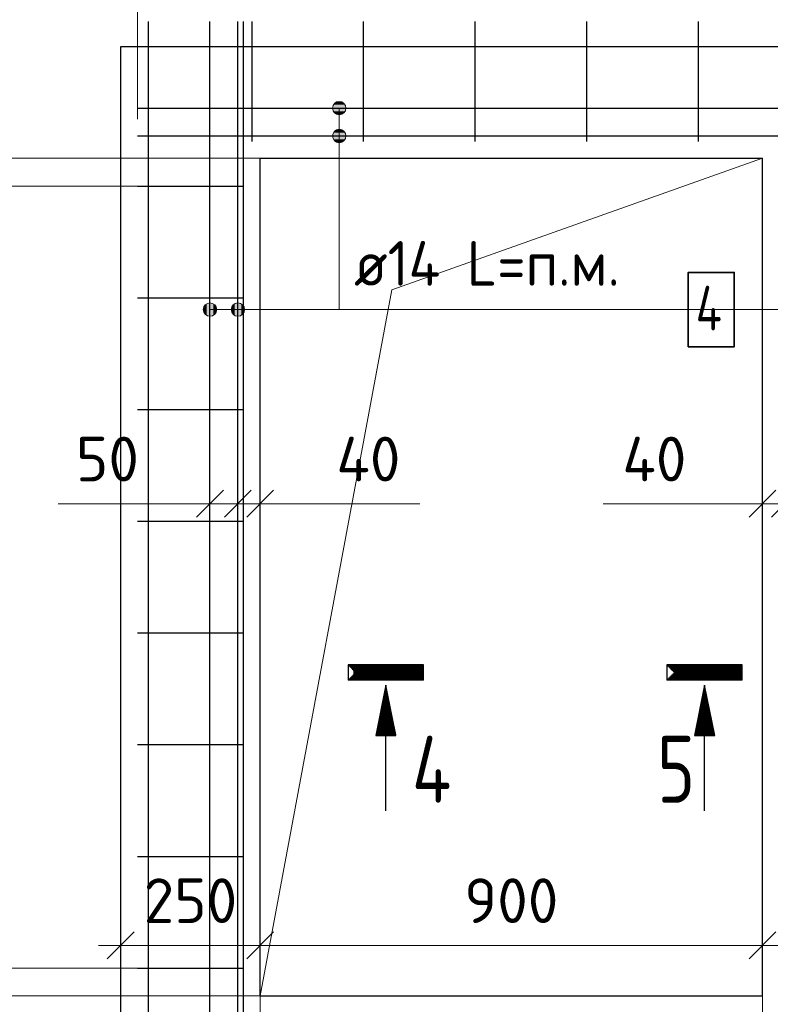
# Model space of a CAD drawing. Header units: millimetres. Extents: x -49773 to 2322955, y -3321 to 58485.
# Tile 560 of 580: x 2202033 to 2205396, y 41600 to 46008. Entities that reach past the tile are written whole.
import ezdxf

# ---------------------------------------------------------------- set-up
doc = ezdxf.new("R2010")
doc.units = ezdxf.units.MM
doc.header["$PDMODE"] = 65
doc.linetypes.add('______5', pattern=[1100, 800, -100, 100, -100])
for name, color, linetype, lineweight in [('Standard', 7, 'Continuous', 25), ('Арм.стержн. вертикальными 1', 22, 'Continuous', 35), ('Арм.стержн. Доп. арматура', 180, 'Continuous', 35), ('Арм.стержн. Хомут', 240, 'Continuous', 35), ('СПДС_РАЗМЕРЫ', 152, 'Continuous', 25), ('Стена_ общее', 7, 'Continuous', 35)]:
    doc.layers.add(name, color=color, linetype=linetype, lineweight=lineweight)
doc.layers.add('Осевая линия_ общее', color=7, linetype='______5', lineweight=13, true_color=0xa0a0a0)
doc.styles.add('ISOCPEUR', font='txt')
doc.dimstyles.new('__________2', dxfattribs={"dimtxt": 250, "dimasz": 200, "dimexe": 0, "dimexo": 0, "dimgap": 100, "dimtad": 1, "dimdec": 0, "dimrnd": 1, "dimzin": 12, "dimdsep": 46, "dimtxsty": 'ISOCPEUR', "dimblk": 'ALL_ML_STRICH', "dimblk1": 'ALL_ML_STRICH', "dimblk2": 'ALL_ML_STRICH', "dimsah": 1, "dimcen": 0, "dimclrd": 7, "dimclre": 7, "dimclrt": 7, "dimadec": 0, "dimazin": 0, "dimtfac": 1, "dimtdec": 0, "dimtmove": 1, "dimatfit": 3, "dimfxl": 0, "dimtzin": 0, "dimlwd": 0, "dimlwe": 13, "dimarcsym": 0})

# ---------------------------------------------------------------- blocks, each defined once
blk = doc.blocks.new('ALL_ML_STRICH')
at = {"color": 0, "linetype": 'ByBlock', "lineweight": -2}
for p, q in [((0, -0.5), (0, 0.5)), ((-0.3, -0.3), (0.3, 0.3)), ((-1, 0), (0.5, 0))]:
    blk.add_line(p, q, dxfattribs=at)
blk = doc.blocks.new('*D1067')
at = {"layer": 'Defpoints', "color": 0}
for p in [(2205360.5, 41864.2), (2203110.5, 41637.7), (2205360.5, 41637.7)]:
    blk.add_point(p, dxfattribs=at)
at = {"layer": 'СПДС_РАЗМЕРЫ', "color": 7, "lineweight": 13}
for p, q in [((2203110.5, 41637.7), (2203110.5, 41864.2)), ((2205360.5, 41637.7), (2205360.5, 41864.2))]:
    blk.add_line(p, q, dxfattribs=at)
at = {"layer": 'СПДС_РАЗМЕРЫ', "color": 7, "lineweight": 0}
blk.add_line((2203310.5, 41864.2), (2205160.5, 41864.2), dxfattribs=at)
at = {"layer": 'СПДС_РАЗМЕРЫ', "color": 7, "lineweight": 0, "xscale": 200, "yscale": 200, "zscale": 200, "rotation": 180}
blk.add_blockref('ALL_ML_STRICH', (2203110.5, 41864.2), dxfattribs=at)
at = {"layer": 'СПДС_РАЗМЕРЫ', "color": 7, "lineweight": 0, "xscale": 200, "yscale": 200, "zscale": 200}
blk.add_blockref('ALL_ML_STRICH', (2205360.5, 41864.2), dxfattribs=at)
at = {"layer": 'СПДС_РАЗМЕРЫ', "color": 7, "insert": (2204235.5, 42064.2), "char_height": 200, "attachment_point": 5, "style": 'ISOCPEUR'}
blk.add_mtext('900', dxfattribs=at)
blk = doc.blocks.new('*D1068')
at = {"layer": 'Defpoints', "color": 0}
for p in [(2203110.5, 41864.2), (2202485.5, 41637.7), (2203110.5, 41637.7)]:
    blk.add_point(p, dxfattribs=at)
at = {"layer": 'СПДС_РАЗМЕРЫ', "color": 7, "lineweight": 13}
for p, q in [((2202485.5, 41637.7), (2202485.5, 41864.2)), ((2203110.5, 41637.7), (2203110.5, 41864.2))]:
    blk.add_line(p, q, dxfattribs=at)
at = {"layer": 'СПДС_РАЗМЕРЫ', "color": 7, "lineweight": 0}
blk.add_line((2202685.5, 41864.2), (2202910.5, 41864.2), dxfattribs=at)
at = {"layer": 'СПДС_РАЗМЕРЫ', "color": 7, "lineweight": 0, "xscale": 200, "yscale": 200, "zscale": 200, "rotation": 180}
blk.add_blockref('ALL_ML_STRICH', (2202485.5, 41864.2), dxfattribs=at)
at = {"layer": 'СПДС_РАЗМЕРЫ', "color": 7, "lineweight": 0, "xscale": 200, "yscale": 200, "zscale": 200}
blk.add_blockref('ALL_ML_STRICH', (2203110.5, 41864.2), dxfattribs=at)
at = {"layer": 'СПДС_РАЗМЕРЫ', "color": 7, "insert": (2202798, 42064.2), "char_height": 200, "attachment_point": 5, "style": 'ISOCPEUR'}
blk.add_mtext('250', dxfattribs=at)
blk = doc.blocks.new('*D1069')
at = {"layer": 'Defpoints', "color": 0}
for p in [(2201040.6, 45262.7), (2202560.5, 45262.7), (2202185.5, 41762.7)]:
    blk.add_point(p, dxfattribs=at)
at = {"layer": 'СПДС_РАЗМЕРЫ', "color": 7, "lineweight": 13}
for p, q in [((2202560.5, 45262.7), (2201040.6, 45262.7)), ((2202185.5, 41762.7), (2201040.6, 41762.7))]:
    blk.add_line(p, q, dxfattribs=at)
at = {"layer": 'СПДС_РАЗМЕРЫ', "color": 7, "lineweight": 0}
blk.add_line((2201040.6, 41962.7), (2201040.6, 45062.7), dxfattribs=at)
at = {"layer": 'СПДС_РАЗМЕРЫ', "color": 7, "lineweight": 0, "xscale": 200, "yscale": 200, "zscale": 200}
for p, rotation in [((2201040.6, 45262.7), 90), ((2201040.6, 41762.7), 270)]:
    blk.add_blockref('ALL_ML_STRICH', p, dxfattribs=dict(at, rotation=rotation))
at = {"layer": 'СПДС_РАЗМЕРЫ', "color": 7, "insert": (2200840.6, 43512.7), "char_height": 200, "attachment_point": 5, "rotation": 90, "style": 'ISOCPEUR'}
blk.add_mtext('7*200=1400', dxfattribs=at)
blk = doc.blocks.new('*D1070')
at = {"layer": 'Defpoints', "color": 0}
for p in [(2201040.6, 45387.7), (2203485.5, 45387.7), (2202185.5, 45262.7)]:
    blk.add_point(p, dxfattribs=at)
at = {"layer": 'СПДС_РАЗМЕРЫ', "color": 7, "lineweight": 0}
for p, q in [((2201040.6, 45587.7), (2201040.6, 45787.7)), ((2201040.6, 45262.7), (2201040.6, 45387.7)), ((2201040.6, 45062.7), (2201040.6, 44862.7))]:
    blk.add_line(p, q, dxfattribs=at)
at = {"layer": 'СПДС_РАЗМЕРЫ', "color": 7, "lineweight": 13}
for p, q in [((2203485.5, 45387.7), (2201040.6, 45387.7)), ((2202185.5, 45262.7), (2201040.6, 45262.7))]:
    blk.add_line(p, q, dxfattribs=at)
at = {"layer": 'СПДС_РАЗМЕРЫ', "color": 7, "lineweight": 0, "xscale": 200, "yscale": 200, "zscale": 200}
for p, rotation in [((2201040.6, 45387.7), 270), ((2201040.6, 45262.7), 90)]:
    blk.add_blockref('ALL_ML_STRICH', p, dxfattribs=dict(at, rotation=rotation))
at = {"layer": 'СПДС_РАЗМЕРЫ', "color": 7, "insert": (2200840.6, 45607.3), "char_height": 200, "attachment_point": 5, "rotation": 90, "style": 'ISOCPEUR'}
blk.add_mtext('50', dxfattribs=at)
blk = doc.blocks.new('*D1071')
at = {"layer": 'Defpoints', "color": 0}
for p in [(2202560.5, 41762.7), (2201040.6, 41637.7), (2203485.5, 41637.7)]:
    blk.add_point(p, dxfattribs=at)
at = {"layer": 'СПДС_РАЗМЕРЫ', "color": 7, "lineweight": 0}
for p, q in [((2201040.6, 41962.7), (2201040.6, 42162.7)), ((2201040.6, 41762.7), (2201040.6, 41637.7)), ((2201040.6, 41437.7), (2201040.6, 41237.7))]:
    blk.add_line(p, q, dxfattribs=at)
at = {"layer": 'СПДС_РАЗМЕРЫ', "color": 7, "lineweight": 13}
for p, q in [((2202560.5, 41762.7), (2201040.6, 41762.7)), ((2203485.5, 41637.7), (2201040.6, 41637.7))]:
    blk.add_line(p, q, dxfattribs=at)
at = {"layer": 'СПДС_РАЗМЕРЫ', "color": 7, "lineweight": 0, "xscale": 200, "yscale": 200, "zscale": 200}
for p, rotation in [((2201040.6, 41762.7), 270), ((2201040.6, 41637.7), 90)]:
    blk.add_blockref('ALL_ML_STRICH', p, dxfattribs=dict(at, rotation=rotation))
at = {"layer": 'СПДС_РАЗМЕРЫ', "color": 7, "insert": (2200840.6, 41337.7), "char_height": 200, "attachment_point": 5, "rotation": 90, "style": 'ISOCPEUR'}
blk.add_mtext('50', dxfattribs=at)
blk = doc.blocks.new('*D1073')
at = {"layer": 'Defpoints', "color": 0}
for p in [(2205360.5, 41637.7), (2205573.9, 41562.7), (2205573.9, 41265.2)]:
    blk.add_point(p, dxfattribs=at)
at = {"layer": 'СПДС_РАЗМЕРЫ', "color": 7, "lineweight": 13}
for p, q in [((2205360.5, 41637.7), (2205360.5, 41265.2)), ((2205573.9, 41562.7), (2205573.9, 41265.2))]:
    blk.add_line(p, q, dxfattribs=at)
at = {"layer": 'СПДС_РАЗМЕРЫ', "color": 7, "lineweight": 0}
for p, q in [((2205160.5, 41265.2), (2204960.5, 41265.2)), ((2205360.5, 41265.2), (2205573.9, 41265.2)), ((2205773.9, 41265.2), (2205973.9, 41265.2))]:
    blk.add_line(p, q, dxfattribs=at)
at = {"layer": 'СПДС_РАЗМЕРЫ', "color": 7, "lineweight": 0, "xscale": 200, "yscale": 200, "zscale": 200}
blk.add_blockref('ALL_ML_STRICH', (2205360.5, 41265.2), dxfattribs=at)
at = {"layer": 'СПДС_РАЗМЕРЫ', "color": 7, "lineweight": 0, "xscale": 200, "yscale": 200, "zscale": 200, "rotation": 180}
blk.add_blockref('ALL_ML_STRICH', (2205573.9, 41265.2), dxfattribs=at)
at = {"layer": 'СПДС_РАЗМЕРЫ', "color": 7, "insert": (2205773.9, 41465.2), "char_height": 200, "attachment_point": 5, "style": 'ISOCPEUR'}
blk.add_mtext('85', dxfattribs=at)
blk = doc.blocks.new('*D1074')
at = {"layer": 'Defpoints', "color": 0}
for p in [(2203110.5, 41637.7), (2203073.9, 41562.7), (2203110.5, 41234.1)]:
    blk.add_point(p, dxfattribs=at)
at = {"layer": 'СПДС_РАЗМЕРЫ', "color": 7, "lineweight": 13}
for p, q in [((2203110.5, 41637.7), (2203110.5, 41234.1)), ((2203073.9, 41562.7), (2203073.9, 41234.1))]:
    blk.add_line(p, q, dxfattribs=at)
at = {"layer": 'СПДС_РАЗМЕРЫ', "color": 7, "lineweight": 0}
for p, q in [((2203073.9, 41234.1), (2202064.3, 41234.1)), ((2202873.9, 41234.1), (2202673.9, 41234.1)), ((2203073.9, 41234.1), (2203110.5, 41234.1)), ((2203310.5, 41234.1), (2203510.5, 41234.1))]:
    blk.add_line(p, q, dxfattribs=at)
at = {"layer": 'СПДС_РАЗМЕРЫ', "color": 7, "lineweight": 0, "xscale": 200, "yscale": 200, "zscale": 200}
blk.add_blockref('ALL_ML_STRICH', (2203073.9, 41234.1), dxfattribs=at)
at = {"layer": 'СПДС_РАЗМЕРЫ', "color": 7, "lineweight": 0, "xscale": 200, "yscale": 200, "zscale": 200, "rotation": 180}
blk.add_blockref('ALL_ML_STRICH', (2203110.5, 41234.1), dxfattribs=at)
at = {"layer": 'СПДС_РАЗМЕРЫ', "color": 7, "insert": (2202264.3, 41434.1), "char_height": 200, "attachment_point": 5, "style": 'ISOCPEUR'}
blk.add_mtext('15', dxfattribs=at)
blk = doc.blocks.new('*D1076')
at = {"layer": 'Defpoints', "color": 0}
for p in [(2203010.5, 43841.5), (2202885.5, 43762.7), (2203010.5, 43762.7)]:
    blk.add_point(p, dxfattribs=at)
at = {"layer": 'СПДС_РАЗМЕРЫ', "color": 7, "lineweight": 0}
for p, q in [((2202885.5, 43841.5), (2202206.1, 43841.5)), ((2202685.5, 43841.5), (2202485.5, 43841.5)), ((2202885.5, 43841.5), (2203010.5, 43841.5)), ((2203210.5, 43841.5), (2203410.5, 43841.5))]:
    blk.add_line(p, q, dxfattribs=at)
at = {"layer": 'СПДС_РАЗМЕРЫ', "color": 7, "lineweight": 13}
for p, q in [((2202885.5, 43762.7), (2202885.5, 43841.5)), ((2203010.5, 43762.7), (2203010.5, 43841.5))]:
    blk.add_line(p, q, dxfattribs=at)
at = {"layer": 'СПДС_РАЗМЕРЫ', "color": 7, "lineweight": 0, "xscale": 200, "yscale": 200, "zscale": 200}
blk.add_blockref('ALL_ML_STRICH', (2202885.5, 43841.5), dxfattribs=at)
at = {"layer": 'СПДС_РАЗМЕРЫ', "color": 7, "lineweight": 0, "xscale": 200, "yscale": 200, "zscale": 200, "rotation": 180}
blk.add_blockref('ALL_ML_STRICH', (2203010.5, 43841.5), dxfattribs=at)
at = {"layer": 'СПДС_РАЗМЕРЫ', "color": 7, "insert": (2202426.1, 44041.5), "char_height": 200, "attachment_point": 5, "style": 'ISOCPEUR'}
blk.add_mtext('50', dxfattribs=at)
blk = doc.blocks.new('*D1077')
at = {"layer": 'Defpoints', "color": 0}
for p in [(2203010.5, 43841.5), (2203010.5, 43762.7), (2203110.5, 43762.7)]:
    blk.add_point(p, dxfattribs=at)
at = {"layer": 'СПДС_РАЗМЕРЫ', "color": 7, "lineweight": 0}
for p, q in [((2202810.5, 43841.5), (2202610.5, 43841.5)), ((2203110.5, 43841.5), (2203010.5, 43841.5)), ((2203110.5, 43841.5), (2203825, 43841.5)), ((2203310.5, 43841.5), (2203510.5, 43841.5))]:
    blk.add_line(p, q, dxfattribs=at)
at = {"layer": 'СПДС_РАЗМЕРЫ', "color": 7, "lineweight": 13}
for p, q in [((2203010.5, 43762.7), (2203010.5, 43841.5)), ((2203110.5, 43762.7), (2203110.5, 43841.5))]:
    blk.add_line(p, q, dxfattribs=at)
at = {"layer": 'СПДС_РАЗМЕРЫ', "color": 7, "lineweight": 0, "xscale": 200, "yscale": 200, "zscale": 200}
blk.add_blockref('ALL_ML_STRICH', (2203010.5, 43841.5), dxfattribs=at)
at = {"layer": 'СПДС_РАЗМЕРЫ', "color": 7, "lineweight": 0, "xscale": 200, "yscale": 200, "zscale": 200, "rotation": 180}
blk.add_blockref('ALL_ML_STRICH', (2203110.5, 43841.5), dxfattribs=at)
at = {"layer": 'СПДС_РАЗМЕРЫ', "color": 7, "insert": (2203595, 44041.5), "char_height": 200, "attachment_point": 5, "style": 'ISOCPEUR'}
blk.add_mtext('40', dxfattribs=at)
blk = doc.blocks.new('*D1078')
at = {"layer": 'Defpoints', "color": 0}
for p in [(2205460.5, 43841.5), (2205460.5, 43762.7), (2205585.5, 43762.7)]:
    blk.add_point(p, dxfattribs=at)
at = {"layer": 'СПДС_РАЗМЕРЫ', "color": 7, "lineweight": 0}
for p, q in [((2205260.5, 43841.5), (2205060.5, 43841.5)), ((2205585.5, 43841.5), (2205460.5, 43841.5)), ((2205585.5, 43841.5), (2206265, 43841.5)), ((2205785.5, 43841.5), (2205985.5, 43841.5))]:
    blk.add_line(p, q, dxfattribs=at)
at = {"layer": 'СПДС_РАЗМЕРЫ', "color": 7, "lineweight": 13}
for p, q in [((2205460.5, 43762.7), (2205460.5, 43841.5)), ((2205585.5, 43762.7), (2205585.5, 43841.5))]:
    blk.add_line(p, q, dxfattribs=at)
at = {"layer": 'СПДС_РАЗМЕРЫ', "color": 7, "lineweight": 0, "xscale": 200, "yscale": 200, "zscale": 200}
blk.add_blockref('ALL_ML_STRICH', (2205460.5, 43841.5), dxfattribs=at)
at = {"layer": 'СПДС_РАЗМЕРЫ', "color": 7, "lineweight": 0, "xscale": 200, "yscale": 200, "zscale": 200, "rotation": 180}
blk.add_blockref('ALL_ML_STRICH', (2205585.5, 43841.5), dxfattribs=at)
at = {"layer": 'СПДС_РАЗМЕРЫ', "color": 7, "insert": (2206045, 44041.5), "char_height": 200, "attachment_point": 5, "style": 'ISOCPEUR'}
blk.add_mtext('50', dxfattribs=at)
blk = doc.blocks.new('*D1079')
at = {"layer": 'Defpoints', "color": 0}
for p in [(2205460.5, 43841.5), (2205360.5, 43762.7), (2205460.5, 43762.7)]:
    blk.add_point(p, dxfattribs=at)
at = {"layer": 'СПДС_РАЗМЕРЫ', "color": 7, "lineweight": 0}
for p, q in [((2205360.5, 43841.5), (2204646.1, 43841.5)), ((2205160.5, 43841.5), (2204960.5, 43841.5)), ((2205360.5, 43841.5), (2205460.5, 43841.5)), ((2205660.5, 43841.5), (2205860.5, 43841.5))]:
    blk.add_line(p, q, dxfattribs=at)
at = {"layer": 'СПДС_РАЗМЕРЫ', "color": 7, "lineweight": 13}
for p, q in [((2205360.5, 43762.7), (2205360.5, 43841.5)), ((2205460.5, 43762.7), (2205460.5, 43841.5))]:
    blk.add_line(p, q, dxfattribs=at)
at = {"layer": 'СПДС_РАЗМЕРЫ', "color": 7, "lineweight": 0, "xscale": 200, "yscale": 200, "zscale": 200}
blk.add_blockref('ALL_ML_STRICH', (2205360.5, 43841.5), dxfattribs=at)
at = {"layer": 'СПДС_РАЗМЕРЫ', "color": 7, "lineweight": 0, "xscale": 200, "yscale": 200, "zscale": 200, "rotation": 180}
blk.add_blockref('ALL_ML_STRICH', (2205460.5, 43841.5), dxfattribs=at)
at = {"layer": 'СПДС_РАЗМЕРЫ', "color": 7, "insert": (2204876.1, 44041.5), "char_height": 200, "attachment_point": 5, "style": 'ISOCPEUR'}
blk.add_mtext('40', dxfattribs=at)
blk = doc.blocks.new('*D1080')
at = {"layer": 'Defpoints', "color": 0}
for p in [(2206935.5, 46173.4), (2202560.5, 45562.7), (2206935.5, 45562.7)]:
    blk.add_point(p, dxfattribs=at)
at = {"layer": 'СПДС_РАЗМЕРЫ', "color": 7, "lineweight": 13}
for p, q in [((2202560.5, 45562.7), (2202560.5, 46173.4)), ((2206935.5, 45562.7), (2206935.5, 46173.4))]:
    blk.add_line(p, q, dxfattribs=at)
at = {"layer": 'СПДС_РАЗМЕРЫ', "color": 7, "lineweight": 0}
blk.add_line((2202760.5, 46173.4), (2206735.5, 46173.4), dxfattribs=at)
at = {"layer": 'СПДС_РАЗМЕРЫ', "color": 7, "lineweight": 0, "xscale": 200, "yscale": 200, "zscale": 200, "rotation": 180}
blk.add_blockref('ALL_ML_STRICH', (2202560.5, 46173.4), dxfattribs=at)
at = {"layer": 'СПДС_РАЗМЕРЫ', "color": 7, "lineweight": 0, "xscale": 200, "yscale": 200, "zscale": 200}
blk.add_blockref('ALL_ML_STRICH', (2206935.5, 46173.4), dxfattribs=at)
at = {"layer": 'СПДС_РАЗМЕРЫ', "color": 7, "insert": (2204748, 46373.4), "char_height": 200, "attachment_point": 5, "style": 'ISOCPEUR'}
blk.add_mtext('1750', dxfattribs=at)

msp = doc.modelspace()

# ---------------------------------------------------------------- hatches: boundary and pattern name
at = {"layer": 'Арм.стержн. Доп. арматура', "linetype": 'Continuous', "lineweight": 13, "transparency": 33554687}
for points in [[(2203434.3, 45612.7), (2203494.3, 45612.7), (2203490.1, 45627.7)], [(2203434.3, 45612.7), (2203490.1, 45627.7), (2203438.5, 45627.7)], [(2203434.3, 45612.7), (2203494.3, 45612.7), (2203490.1, 45627.7)], [(2203434.3, 45612.7), (2203490.1, 45627.7), (2203438.5, 45627.7)], [(2203438.5, 45627.7), (2203490.1, 45627.7), (2203479.3, 45638.5)], [(2203438.5, 45627.7), (2203479.3, 45638.5), (2203449.3, 45638.5)], [(2203438.5, 45627.7), (2203490.1, 45627.7), (2203479.3, 45638.5)], [(2203438.5, 45627.7), (2203479.3, 45638.5), (2203449.3, 45638.5)], [(2203449.3, 45638.5), (2203479.3, 45638.5), (2203464.3, 45642.7)], [(2203449.3, 45638.5), (2203479.3, 45638.5), (2203464.3, 45642.7)], [(2203438.5, 45597.7), (2203494.3, 45612.7), (2203434.3, 45612.7)], [(2203438.5, 45597.7), (2203494.3, 45612.7), (2203434.3, 45612.7)], [(2203438.5, 45597.7), (2203490.1, 45597.7), (2203494.3, 45612.7)], [(2203438.5, 45597.7), (2203490.1, 45597.7), (2203494.3, 45612.7)], [(2203449.3, 45586.9), (2203490.1, 45597.7), (2203438.5, 45597.7)], [(2203449.3, 45586.9), (2203490.1, 45597.7), (2203438.5, 45597.7)], [(2203449.3, 45586.9), (2203479.3, 45586.9), (2203490.1, 45597.7)], [(2203449.3, 45586.9), (2203479.3, 45586.9), (2203490.1, 45597.7)], [(2203479.3, 45586.9), (2203449.3, 45586.9), (2203464.3, 45582.7)], [(2203479.3, 45586.9), (2203449.3, 45586.9), (2203464.3, 45582.7)], [(2203434.3, 45487.7), (2203494.3, 45487.7), (2203490.1, 45502.7)], [(2203434.3, 45487.7), (2203490.1, 45502.7), (2203438.5, 45502.7)], [(2203434.3, 45487.7), (2203494.3, 45487.7), (2203490.1, 45502.7)], [(2203434.3, 45487.7), (2203490.1, 45502.7), (2203438.5, 45502.7)], [(2203438.5, 45502.7), (2203490.1, 45502.7), (2203479.3, 45513.5)], [(2203438.5, 45502.7), (2203479.3, 45513.5), (2203449.3, 45513.5)], [(2203438.5, 45502.7), (2203490.1, 45502.7), (2203479.3, 45513.5)], [(2203438.5, 45502.7), (2203479.3, 45513.5), (2203449.3, 45513.5)], [(2203449.3, 45513.5), (2203479.3, 45513.5), (2203464.3, 45517.7)], [(2203449.3, 45513.5), (2203479.3, 45513.5), (2203464.3, 45517.7)], [(2203438.5, 45472.7), (2203494.3, 45487.7), (2203434.3, 45487.7)], [(2203438.5, 45472.7), (2203494.3, 45487.7), (2203434.3, 45487.7)], [(2203438.5, 45472.7), (2203490.1, 45472.7), (2203494.3, 45487.7)], [(2203438.5, 45472.7), (2203490.1, 45472.7), (2203494.3, 45487.7)], [(2203449.3, 45461.9), (2203490.1, 45472.7), (2203438.5, 45472.7)], [(2203449.3, 45461.9), (2203490.1, 45472.7), (2203438.5, 45472.7)], [(2203449.3, 45461.9), (2203479.3, 45461.9), (2203490.1, 45472.7)], [(2203449.3, 45461.9), (2203479.3, 45461.9), (2203490.1, 45472.7)], [(2203479.3, 45461.9), (2203449.3, 45461.9), (2203464.3, 45457.7)], [(2203479.3, 45461.9), (2203449.3, 45461.9), (2203464.3, 45457.7)], [(2202859.7, 44695.7), (2202859.7, 44725.7), (2202855.5, 44710.7)], [(2202859.7, 44695.7), (2202859.7, 44725.7), (2202855.5, 44710.7)], [(2202870.5, 44684.9), (2202870.5, 44736.5), (2202859.7, 44725.7)], [(2202870.5, 44684.9), (2202870.5, 44736.5), (2202859.7, 44725.7)], [(2202870.5, 44684.9), (2202859.7, 44725.7), (2202859.7, 44695.7)], [(2202870.5, 44684.9), (2202859.7, 44725.7), (2202859.7, 44695.7)], [(2202885.5, 44680.7), (2202885.5, 44740.7), (2202870.5, 44736.5)], [(2202885.5, 44680.7), (2202885.5, 44740.7), (2202870.5, 44736.5)], [(2202885.5, 44680.7), (2202870.5, 44736.5), (2202870.5, 44684.9)], [(2202885.5, 44680.7), (2202870.5, 44736.5), (2202870.5, 44684.9)], [(2202900.5, 44684.9), (2202900.5, 44736.5), (2202885.5, 44740.7)], [(2202900.5, 44684.9), (2202885.5, 44740.7), (2202885.5, 44680.7)], [(2202900.5, 44684.9), (2202900.5, 44736.5), (2202885.5, 44740.7)], [(2202900.5, 44684.9), (2202885.5, 44740.7), (2202885.5, 44680.7)], [(2202911.3, 44695.7), (2202911.3, 44725.7), (2202900.5, 44736.5)], [(2202911.3, 44695.7), (2202900.5, 44736.5), (2202900.5, 44684.9)], [(2202911.3, 44695.7), (2202911.3, 44725.7), (2202900.5, 44736.5)], [(2202911.3, 44695.7), (2202900.5, 44736.5), (2202900.5, 44684.9)], [(2202911.3, 44725.7), (2202911.3, 44695.7), (2202915.5, 44710.7)], [(2202911.3, 44725.7), (2202911.3, 44695.7), (2202915.5, 44710.7)], [(2202984.7, 44695.7), (2202984.7, 44725.7), (2202980.5, 44710.7)], [(2202984.7, 44695.7), (2202984.7, 44725.7), (2202980.5, 44710.7)], [(2202995.5, 44684.9), (2202995.5, 44736.5), (2202984.7, 44725.7)], [(2202995.5, 44684.9), (2202995.5, 44736.5), (2202984.7, 44725.7)], [(2202995.5, 44684.9), (2202984.7, 44725.7), (2202984.7, 44695.7)], [(2202995.5, 44684.9), (2202984.7, 44725.7), (2202984.7, 44695.7)], [(2203010.5, 44680.7), (2203010.5, 44740.7), (2202995.5, 44736.5)], [(2203010.5, 44680.7), (2203010.5, 44740.7), (2202995.5, 44736.5)], [(2203010.5, 44680.7), (2202995.5, 44736.5), (2202995.5, 44684.9)], [(2203010.5, 44680.7), (2202995.5, 44736.5), (2202995.5, 44684.9)], [(2203025.5, 44684.9), (2203025.5, 44736.5), (2203010.5, 44740.7)], [(2203025.5, 44684.9), (2203010.5, 44740.7), (2203010.5, 44680.7)], [(2203025.5, 44684.9), (2203025.5, 44736.5), (2203010.5, 44740.7)], [(2203025.5, 44684.9), (2203010.5, 44740.7), (2203010.5, 44680.7)], [(2203036.3, 44695.7), (2203036.3, 44725.7), (2203025.5, 44736.5)], [(2203036.3, 44695.7), (2203025.5, 44736.5), (2203025.5, 44684.9)], [(2203036.3, 44695.7), (2203036.3, 44725.7), (2203025.5, 44736.5)], [(2203036.3, 44695.7), (2203025.5, 44736.5), (2203025.5, 44684.9)], [(2203036.3, 44725.7), (2203036.3, 44695.7), (2203040.5, 44710.7)], [(2203036.3, 44725.7), (2203036.3, 44695.7), (2203040.5, 44710.7)]]:
    msp.add_hatch(color=7, dxfattribs=at).paths.add_polyline_path(points)

# ---------------------------------------------------------------- linework, layer by layer
for p, q in [((2202485.5, 39637.7), (2202485.5, 45887.7)), ((2203110.5, 41637.7), (2203110.5, 45387.7)), ((2203110.5, 45387.7), (2205360.5, 45387.7)), ((2205360.5, 41637.7), (2205360.5, 45387.7)), ((2203110.5, 41637.7), (2205360.5, 41637.7))]:
    msp.add_line(p, q)
at = {"layer": 'Standard', "color": 7, "linetype": 'Continuous', "lineweight": -3, "transparency": 33554687}
for p, q in [((2203507.2, 43117.1), (2203840.2, 43117.1)), ((2203509.5, 43114.9), (2203837.9, 43114.9)), ((2203511.7, 43112.6), (2203835.7, 43112.6)), ((2203835.7, 43112.6), (2203835.7, 43058.6)), ((2203837.9, 43114.9), (2203837.9, 43056.4)), ((2203840.2, 43117.1), (2203840.2, 43054.1)), ((2204934.8, 43117.1), (2205267.8, 43117.1)), ((2204937.1, 43114.9), (2205265.6, 43114.9)), ((2204939.3, 43112.6), (2205263.3, 43112.6)), ((2205263.3, 43112.6), (2205263.3, 43058.6)), ((2205265.6, 43114.9), (2205265.6, 43056.4)), ((2205267.8, 43117.1), (2205267.8, 43054.1)), ((2203514, 43110.4), (2203833.5, 43110.4)), ((2203516.2, 43108.1), (2203831.2, 43108.1)), ((2203518.4, 43105.9), (2203829, 43105.9)), ((2203520.7, 43103.6), (2203826.7, 43103.6)), ((2203826.7, 43067.6), (2203520.7, 43067.6)), ((2203522.9, 43101.4), (2203824.4, 43101.4)), ((2203824.4, 43069.9), (2203522.9, 43069.9)), ((2203525.2, 43099.1), (2203822.2, 43099.1)), ((2203822.2, 43072.1), (2203525.2, 43072.1)), ((2203527.5, 43096.9), (2203820, 43096.9)), ((2203820, 43074.4), (2203527.5, 43074.4)), ((2203529.7, 43094.6), (2203817.7, 43094.6)), ((2203817.7, 43076.6), (2203529.7, 43076.6)), ((2203532, 43078.9), (2203532, 43092.4)), ((2203532, 43092.4), (2203815.5, 43092.4)), ((2203815.5, 43078.9), (2203532, 43078.9)), ((2203534.2, 43081.1), (2203534.2, 43090.1)), ((2203534.2, 43090.1), (2203813.2, 43090.1)), ((2203813.2, 43081.1), (2203534.2, 43081.1)), ((2203536.4, 43083.4), (2203536.4, 43087.9)), ((2203536.4, 43087.9), (2203811, 43087.9)), ((2203811, 43083.4), (2203536.4, 43083.4)), ((2203808.7, 43085.6), (2203538.7, 43085.6)), ((2203538.7, 43085.6), (2203808.7, 43085.6)), ((2203806.4, 43087.9), (2203541, 43087.9)), ((2203541, 43083.4), (2203806.4, 43083.4)), ((2203804.2, 43090.1), (2203543.2, 43090.1)), ((2203543.2, 43081.1), (2203804.2, 43081.1)), ((2203802, 43092.4), (2203545.4, 43092.4)), ((2203545.4, 43078.9), (2203802, 43078.9)), ((2203799.7, 43094.6), (2203547.7, 43094.6)), ((2203547.7, 43076.6), (2203799.7, 43076.6)), ((2203797.5, 43096.9), (2203549.9, 43096.9)), ((2203549.9, 43074.4), (2203797.5, 43074.4)), ((2203808.7, 43085.6), (2203808.7, 43085.6)), ((2203811, 43087.9), (2203811, 43083.4)), ((2203813.2, 43090.1), (2203813.2, 43081.1)), ((2203815.5, 43092.4), (2203815.5, 43078.9)), ((2203817.7, 43094.6), (2203817.7, 43076.6)), ((2203820, 43096.9), (2203820, 43074.4)), ((2203822.2, 43099.1), (2203822.2, 43072.1)), ((2203824.4, 43101.4), (2203824.4, 43069.9)), ((2203826.7, 43103.6), (2203826.7, 43067.6)), ((2203829, 43105.9), (2203829, 43065.4)), ((2203831.2, 43108.1), (2203831.2, 43063.1)), ((2203833.5, 43110.4), (2203833.5, 43060.9)), ((2204941.6, 43110.4), (2205261.1, 43110.4)), ((2204943.8, 43108.1), (2205258.9, 43108.1)), ((2204946.1, 43105.9), (2205256.6, 43105.9)), ((2204948.3, 43103.6), (2205254.3, 43103.6)), ((2205254.3, 43067.6), (2204948.3, 43067.6)), ((2204950.6, 43101.4), (2205252.1, 43101.4)), ((2205252.1, 43069.9), (2204950.6, 43069.9)), ((2204952.8, 43099.1), (2205249.8, 43099.1)), ((2205249.8, 43072.1), (2204952.8, 43072.1)), ((2204955.1, 43096.9), (2205247.6, 43096.9)), ((2205247.6, 43074.4), (2204955.1, 43074.4)), ((2204957.4, 43094.6), (2205245.4, 43094.6)), ((2205245.4, 43076.6), (2204957.4, 43076.6)), ((2204959.6, 43092.4), (2205243.1, 43092.4)), ((2205243.1, 43078.9), (2204959.6, 43078.9)), ((2204961.8, 43090.1), (2205240.8, 43090.1)), ((2205240.8, 43081.1), (2204961.8, 43081.1)), ((2204964.1, 43087.9), (2205238.6, 43087.9)), ((2205238.6, 43083.4), (2204964.1, 43083.4)), ((2205236.3, 43085.6), (2204966.3, 43085.6)), ((2204966.3, 43085.6), (2205236.3, 43085.6)), ((2205234.1, 43087.9), (2204968.6, 43087.9)), ((2204968.6, 43083.4), (2205234.1, 43083.4)), ((2205231.8, 43090.1), (2204970.9, 43090.1)), ((2204970.9, 43081.1), (2205231.8, 43081.1)), ((2205229.6, 43092.4), (2204973.1, 43092.4)), ((2204973.1, 43078.9), (2205229.6, 43078.9)), ((2205227.3, 43094.6), (2204975.3, 43094.6)), ((2204975.3, 43076.6), (2205227.3, 43076.6)), ((2205225.1, 43096.9), (2204977.6, 43096.9)), ((2204977.6, 43074.4), (2205225.1, 43074.4)), ((2205236.3, 43085.6), (2205236.3, 43085.6)), ((2205238.6, 43087.9), (2205238.6, 43083.4)), ((2205240.8, 43090.1), (2205240.8, 43081.1)), ((2205243.1, 43092.4), (2205243.1, 43078.9)), ((2205245.4, 43094.6), (2205245.4, 43076.6)), ((2205247.6, 43096.9), (2205247.6, 43074.4)), ((2205249.8, 43099.1), (2205249.8, 43072.1)), ((2205252.1, 43101.4), (2205252.1, 43069.9)), ((2205254.3, 43103.6), (2205254.3, 43067.6)), ((2205256.6, 43105.9), (2205256.6, 43065.4)), ((2205258.9, 43108.1), (2205258.9, 43063.1)), ((2205261.1, 43110.4), (2205261.1, 43060.9)), ((2203842.4, 43051.9), (2203504.9, 43051.9)), ((2203840.2, 43054.1), (2203507.2, 43054.1)), ((2203837.9, 43056.4), (2203509.5, 43056.4)), ((2203835.7, 43058.6), (2203511.7, 43058.6)), ((2203833.5, 43060.9), (2203514, 43060.9)), ((2203831.2, 43063.1), (2203516.2, 43063.1)), ((2203829, 43065.4), (2203518.4, 43065.4)), ((2205270.1, 43051.9), (2204932.6, 43051.9)), ((2205267.8, 43054.1), (2204934.8, 43054.1)), ((2205265.6, 43056.4), (2204937.1, 43056.4)), ((2205263.3, 43058.6), (2204939.3, 43058.6)), ((2205261.1, 43060.9), (2204941.6, 43060.9)), ((2205258.9, 43063.1), (2204943.8, 43063.1)), ((2205256.6, 43065.4), (2204946.1, 43065.4)), ((2203631.4, 42806.6), (2203673.7, 43017.9)), ((2203634.1, 42808.9), (2203673.7, 43006.4)), ((2203637, 42811.1), (2203673.7, 42995)), ((2203639.7, 42813.4), (2203673.7, 42983.5)), ((2203673.7, 43017.9), (2203716, 42806.6)), ((2203673.7, 43006.4), (2203713.3, 42808.9)), ((2203673.7, 42995), (2203710.4, 42811.1)), ((2203673.7, 42983.5), (2203707.7, 42813.4)), ((2205059, 42806.6), (2205101.4, 43017.9)), ((2205061.7, 42808.9), (2205101.4, 43006.4)), ((2205064.7, 42811.1), (2205101.4, 42995)), ((2205067.4, 42813.4), (2205101.4, 42983.5)), ((2205101.4, 43017.9), (2205143.6, 42806.6)), ((2205101.4, 43006.4), (2205140.9, 42808.9)), ((2205101.4, 42995), (2205138, 42811.1)), ((2205101.4, 42983.5), (2205135.3, 42813.4)), ((2203642.4, 42815.6), (2203673.7, 42972)), ((2203645.1, 42817.9), (2203673.7, 42960.5)), ((2203647.8, 42820.1), (2203673.7, 42949.1)), ((2203650.7, 42822.4), (2203673.7, 42937.6)), ((2203673.7, 42972), (2203705, 42815.6)), ((2203673.7, 42960.5), (2203702.3, 42817.9)), ((2203673.7, 42949.1), (2203699.6, 42820.1)), ((2203673.7, 42937.6), (2203696.7, 42822.4)), ((2205070.1, 42815.6), (2205101.4, 42972)), ((2205072.8, 42817.9), (2205101.4, 42960.5)), ((2205075.5, 42820.1), (2205101.4, 42949.1)), ((2205078.4, 42822.4), (2205101.4, 42937.6)), ((2205101.4, 42972), (2205132.6, 42815.6)), ((2205101.4, 42960.5), (2205129.9, 42817.9)), ((2205101.4, 42949.1), (2205127.2, 42820.1)), ((2205101.4, 42937.6), (2205124.3, 42822.4)), ((2203653.5, 42824.6), (2203673.7, 42926.1)), ((2203656.2, 42826.9), (2203673.7, 42914.6)), ((2203658.8, 42829.1), (2203673.7, 42903.2)), ((2203661.6, 42831.4), (2203673.7, 42891.7)), ((2203673.7, 42926.1), (2203693.9, 42824.6)), ((2203673.7, 42914.6), (2203691.3, 42826.9)), ((2203673.7, 42903.2), (2203688.6, 42829.1)), ((2203673.7, 42891.7), (2203685.9, 42831.4)), ((2205081.1, 42824.6), (2205101.4, 42926.1)), ((2205083.8, 42826.9), (2205101.4, 42914.6)), ((2205086.5, 42829.1), (2205101.4, 42903.2)), ((2205089.2, 42831.4), (2205101.4, 42891.7)), ((2205101.4, 42926.1), (2205121.6, 42824.6)), ((2205101.4, 42914.6), (2205118.9, 42826.9)), ((2205101.4, 42903.2), (2205116.2, 42829.1)), ((2205101.4, 42891.7), (2205113.5, 42831.4)), ((2203664.5, 42833.6), (2203673.7, 42880.2)), ((2203667.2, 42835.9), (2203673.7, 42868.7)), ((2203669.9, 42838.1), (2203673.7, 42857.3)), ((2203673.7, 42880.2), (2203682.9, 42833.6)), ((2203673.7, 42868.7), (2203680.2, 42835.9)), ((2203673.7, 42857.3), (2203677.5, 42838.1)), ((2205092.1, 42833.6), (2205101.4, 42880.2)), ((2205094.8, 42835.9), (2205101.4, 42868.7)), ((2205097.5, 42838.1), (2205101.4, 42857.3)), ((2205101.4, 42880.2), (2205110.6, 42833.6)), ((2205101.4, 42868.7), (2205107.9, 42835.9)), ((2205101.4, 42857.3), (2205105.2, 42838.1)), ((2203716, 42806.6), (2203631.4, 42806.6)), ((2203713.3, 42808.9), (2203634.1, 42808.9)), ((2203710.4, 42811.1), (2203637, 42811.1)), ((2203707.7, 42813.4), (2203639.7, 42813.4)), ((2203705, 42815.6), (2203642.4, 42815.6)), ((2203702.3, 42817.9), (2203645.1, 42817.9)), ((2203699.6, 42820.1), (2203647.8, 42820.1)), ((2203696.7, 42822.4), (2203650.7, 42822.4)), ((2203693.9, 42824.6), (2203653.5, 42824.6)), ((2203691.3, 42826.9), (2203656.2, 42826.9)), ((2203688.6, 42829.1), (2203658.8, 42829.1)), ((2203685.9, 42831.4), (2203661.6, 42831.4)), ((2203682.9, 42833.6), (2203664.5, 42833.6)), ((2203680.2, 42835.9), (2203667.2, 42835.9)), ((2203677.5, 42838.1), (2203669.9, 42838.1)), ((2203672.6, 42840.4), (2203673.7, 42845.8)), ((2203674.8, 42840.4), (2203672.6, 42840.4)), ((2203673.7, 42845.8), (2203674.8, 42840.4)), ((2203673.7, 42466.9), (2203673.7, 42804.4)), ((2205143.6, 42806.6), (2205059, 42806.6)), ((2205140.9, 42808.9), (2205061.7, 42808.9)), ((2205138, 42811.1), (2205064.7, 42811.1)), ((2205135.3, 42813.4), (2205067.4, 42813.4)), ((2205132.6, 42815.6), (2205070.1, 42815.6)), ((2205129.9, 42817.9), (2205072.8, 42817.9)), ((2205127.2, 42820.1), (2205075.5, 42820.1)), ((2205124.3, 42822.4), (2205078.4, 42822.4)), ((2205121.6, 42824.6), (2205081.1, 42824.6)), ((2205118.9, 42826.9), (2205083.8, 42826.9)), ((2205116.2, 42829.1), (2205086.5, 42829.1)), ((2205113.5, 42831.4), (2205089.2, 42831.4)), ((2205110.6, 42833.6), (2205092.1, 42833.6)), ((2205107.9, 42835.9), (2205094.8, 42835.9)), ((2205105.2, 42838.1), (2205097.5, 42838.1)), ((2205100.2, 42840.4), (2205101.4, 42845.8)), ((2205102.5, 42840.4), (2205100.2, 42840.4)), ((2205101.4, 42845.8), (2205102.5, 42840.4)), ((2205101.4, 42466.9), (2205101.4, 42804.4))]:
    msp.add_line(p, q, dxfattribs=at)
for points in [[(2203842.4, 43051.9), (2203842.4, 43119.4), (2203504.9, 43119.4), (2203504.9, 43051.9)], [(2205270.1, 43051.9), (2205270.1, 43119.4), (2204932.6, 43119.4), (2204932.6, 43051.9)], [(2203673.7, 42804.4), (2203718.7, 42804.4), (2203673.7, 43029.4), (2203628.7, 42804.4), (2203673.7, 42804.4)], [(2205101.4, 42804.4), (2205146.3, 42804.4), (2205101.4, 43029.4), (2205056.3, 42804.4), (2205101.4, 42804.4)]]:
    msp.add_lwpolyline(points, dxfattribs=at)
at = {"layer": 'Арм.стержн. вертикальными 1', "color": 4, "linetype": 'Continuous', "lineweight": 25, "transparency": 33554687}
for p, q in [((2202610.5, 39637.7), (2202610.5, 46000.2)), ((2203035.5, 39637.7), (2203035.5, 46000.2)), ((2203073.9, 45462.7), (2203073.9, 46000.2)), ((2203573.9, 45462.7), (2203573.9, 46000.2)), ((2204073.9, 45462.7), (2204073.9, 46000.2)), ((2204573.9, 45462.7), (2204573.9, 46000.2)), ((2205073.9, 45462.7), (2205073.9, 46000.2))]:
    msp.add_line(p, q, dxfattribs=at)
at = {"layer": 'Арм.стержн. Доп. арматура', "color": 211, "linetype": 'Continuous', "lineweight": 25, "true_color": 0xff54ff, "transparency": 33554687}
for p, q in [((2202885.5, 39929.4), (2202885.5, 46000.2)), ((2203010.5, 39929.4), (2203010.5, 46000.2)), ((2202560.5, 45612.7), (2206935.5, 45612.7)), ((2202560.5, 45487.7), (2206935.5, 45487.7))]:
    msp.add_line(p, q, dxfattribs=at)
at = {"layer": 'Арм.стержн. Доп. арматура', "color": 7, "linetype": 'Continuous', "lineweight": 13, "transparency": 33554687}
for p, q in [((2203464.3, 45642.7), (2203464.3, 45642.7)), ((2203464.3, 45642.7), (2203464.3, 45642.7)), ((2203434.3, 45612.7), (2203434.3, 45612.7)), ((2203434.3, 45612.7), (2203434.3, 45612.7)), ((2203464.3, 44710.7), (2203464.3, 45612.7)), ((2203464.3, 44710.7), (2203464.3, 45612.7)), ((2203464.3, 45582.7), (2203464.3, 45582.7)), ((2203464.3, 45582.7), (2203464.3, 45582.7)), ((2203494.3, 45612.7), (2203494.3, 45612.7)), ((2203494.3, 45612.7), (2203494.3, 45612.7)), ((2203464.3, 44710.7), (2203464.3, 45554.4)), ((2203464.3, 44710.7), (2203464.3, 45554.4)), ((2203464.3, 45517.7), (2203464.3, 45517.7)), ((2203464.3, 45517.7), (2203464.3, 45517.7)), ((2203434.3, 45487.7), (2203434.3, 45487.7)), ((2203434.3, 45487.7), (2203434.3, 45487.7)), ((2203464.3, 45457.7), (2203464.3, 45457.7)), ((2203464.3, 45457.7), (2203464.3, 45457.7)), ((2203494.3, 45487.7), (2203494.3, 45487.7)), ((2203494.3, 45487.7), (2203494.3, 45487.7)), ((2202855.5, 44710.7), (2202855.5, 44710.7)), ((2202855.5, 44710.7), (2202855.5, 44710.7)), ((2202885.5, 44740.7), (2202885.5, 44740.7)), ((2202885.5, 44740.7), (2202885.5, 44740.7)), ((2203464.3, 44710.7), (2202885.5, 44710.7)), ((2203464.3, 44710.7), (2202885.5, 44710.7)), ((2202915.5, 44710.7), (2202915.5, 44710.7)), ((2202915.5, 44710.7), (2202915.5, 44710.7)), ((2203464.3, 44710.7), (2202977.2, 44710.7)), ((2203464.3, 44710.7), (2202977.2, 44710.7)), ((2202980.5, 44710.7), (2202980.5, 44710.7)), ((2202980.5, 44710.7), (2202980.5, 44710.7)), ((2203010.5, 44740.7), (2203010.5, 44740.7)), ((2203010.5, 44740.7), (2203010.5, 44740.7)), ((2203040.5, 44710.7), (2203040.5, 44710.7)), ((2203040.5, 44710.7), (2203040.5, 44710.7)), ((2203464.3, 44710.7), (2204977.6, 44710.7)), ((2203464.3, 44710.7), (2205585.5, 44710.7)), ((2203464.3, 44710.7), (2205585.5, 44710.7)), ((2203464.3, 44710.7), (2205585.5, 44710.7)), ((2203464.3, 44710.7), (2205585.5, 44710.7)), ((2202885.5, 44680.7), (2202885.5, 44680.7)), ((2202885.5, 44680.7), (2202885.5, 44680.7)), ((2203010.5, 44680.7), (2203010.5, 44680.7)), ((2203010.5, 44680.7), (2203010.5, 44680.7))]:
    msp.add_line(p, q, dxfattribs=at)
at = {"layer": 'Арм.стержн. Доп. арматура', "color": 7, "linetype": 'Continuous', "lineweight": 35, "transparency": 33554687}
msp.add_lwpolyline([(2205027.6, 44544), (2205234.3, 44544), (2205234.3, 44877.3), (2205027.6, 44877.3), (2205027.6, 44544)], dxfattribs=at)
at = {"layer": 'Арм.стержн. Доп. арматура', "color": 7, "linetype": 'Continuous', "lineweight": 13, "transparency": 33554687}
for centre in [(2203464.3, 45612.7), (2203464.3, 45612.7), (2203464.3, 45487.7), (2203464.3, 45487.7), (2202885.5, 44710.7), (2202885.5, 44710.7), (2203010.5, 44710.7), (2203010.5, 44710.7)]:
    msp.add_circle(centre, 30, dxfattribs=at)
at = {"layer": 'Арм.стержн. Хомут', "color": 40, "linetype": 'Continuous', "lineweight": 25, "transparency": 33554687}
for p, q in [((2202560.5, 45262.7), (2203035.5, 45262.7)), ((2202560.5, 44762.7), (2203035.5, 44762.7)), ((2202560.5, 44262.7), (2203035.5, 44262.7)), ((2202560.5, 43762.7), (2203035.5, 43762.7)), ((2202560.5, 43262.7), (2203035.5, 43262.7)), ((2202560.5, 42762.7), (2203035.5, 42762.7)), ((2202560.5, 42262.7), (2203035.5, 42262.7)), ((2202560.5, 41762.7), (2203035.5, 41762.7))]:
    msp.add_line(p, q, dxfattribs=at)
at = {"layer": 'Осевая линия_ общее', "color": 7, "linetype": 'Continuous', "lineweight": 13, "transparency": 33554687}
msp.add_lwpolyline([(2203110.5, 41637.7), (2203699.8, 44798.5), (2205360.5, 45387.7)], dxfattribs=at)
at = {"layer": 'Стена_ общее', "color": 7, "linetype": 'Continuous', "lineweight": 25, "transparency": 33554687}
msp.add_line((2202485.5, 45887.7), (2216935.5, 45887.7), dxfattribs=at)

# ---------------------------------------------------------------- texts
at = {"layer": 'Standard', "color": 7, "linetype": 'Continuous', "lineweight": 25, "transparency": 33554687, "char_height": 300, "width": 326.407, "attachment_point": 7, "style": 'ISOCPEUR'}
for s, insert in [('{\\W0.7800;4}', (2203790.4, 42502.5)), ('{\\W0.7800;5}', (2204888.4, 42502.5))]:
    msp.add_mtext(s, dxfattribs=dict(at, insert=insert))
at = {"layer": 'Арм.стержн. Доп. арматура', "color": 7, "linetype": 'Continuous', "lineweight": 25, "transparency": 33554687, "char_height": 200, "attachment_point": 7, "style": 'ISOCPEUR'}
for s, insert, width in [('{\\W0.9400;ø14 L=п.м. }', (2203531, 44817.3), 1473.88), ('{\\W0.7800;4}', (2205061, 44617.3), 217.601)]:
    msp.add_mtext(s, dxfattribs=dict(at, insert=insert, width=width))

# ---------------------------------------------------------------- dimensions: what is measured, and where the dimension line sits
at = {"layer": 'СПДС_РАЗМЕРЫ'}
for base, p1, p2, picture, middle in [((2206935.5, 46173.4), (2202560.5, 45562.7), (2206935.5, 45562.7), '*D1080', (2204748, 46373.4)), ((2203110.5, 41864.2), (2202485.5, 41637.7), (2203110.5, 41637.7), '*D1068', (2202798, 42064.2)), ((2205360.5, 41864.2), (2203110.5, 41637.7), (2205360.5, 41637.7), '*D1067', (2204235.5, 42064.2))]:
    dim = msp.add_linear_dim(base=base, p1=p1, p2=p2, dimstyle='__________2', override={"dimtxt": 200, "dimlfac": 0.4}, dxfattribs=at)
    dim.commit()
    dim.dimension.update_dxf_attribs({"geometry": picture, "text_midpoint": middle})
for base, p1, p2, angle, picture, middle in [((2201040.6, 45387.7), (2202185.5, 45262.7), (2203485.5, 45387.7), 90, '*D1070', (2201040.6, 45607.3)), ((2203010.5, 43841.5), (2203110.5, 43762.7), (2203010.5, 43762.7), 180, '*D1077', (2203595, 43839)), ((2205460.5, 43841.5), (2205360.5, 43762.7), (2205460.5, 43762.7), 0, '*D1079', (2204876.1, 43839)), ((2205460.5, 43841.5), (2205585.5, 43762.7), (2205460.5, 43762.7), 180, '*D1078', (2206045, 43839)), ((2201040.6, 41637.7), (2202560.5, 41762.7), (2203485.5, 41637.7), 270, '*D1071', (2201040.6, 41337.7)), ((2203110.5, 41234.1), (2203073.9, 41562.7), (2203110.5, 41637.7), 180, '*D1074', (2202264.3, 41115.3))]:
    dim = msp.add_linear_dim(base=base, p1=p1, p2=p2, angle=angle, dimstyle='__________2', override={"dimtxt": 200, "dimlfac": 0.4}, dxfattribs=at)
    dim.commit()
    dim.dimension.update_dxf_attribs({"geometry": picture, "text_midpoint": middle, "dimtype": 160})
dim = msp.add_linear_dim(base=(2201040.6, 45262.7), p1=(2202185.5, 41762.7), p2=(2202560.5, 45262.7), angle=90, text='7*200=1400', dimstyle='__________2', override={"dimtxt": 200, "dimlfac": 0.4}, dxfattribs=at)
dim.commit()
dim.dimension.update_dxf_attribs({"geometry": '*D1069', "text_midpoint": (2200840.6, 43512.7)})
for base, p1, p2, picture, middle in [((2203010.5, 43841.5), (2202885.5, 43762.7), (2203010.5, 43762.7), '*D1076', (2202426.1, 43839)), ((2205573.9, 41265.2), (2205360.5, 41637.7), (2205573.9, 41562.7), '*D1073', (2205773.9, 41265.2))]:
    dim = msp.add_linear_dim(base=base, p1=p1, p2=p2, dimstyle='__________2', override={"dimtxt": 200, "dimlfac": 0.4}, dxfattribs=at)
    dim.commit()
    dim.dimension.update_dxf_attribs({"geometry": picture, "text_midpoint": middle, "dimtype": 160})

doc.saveas('drawing.dxf')
